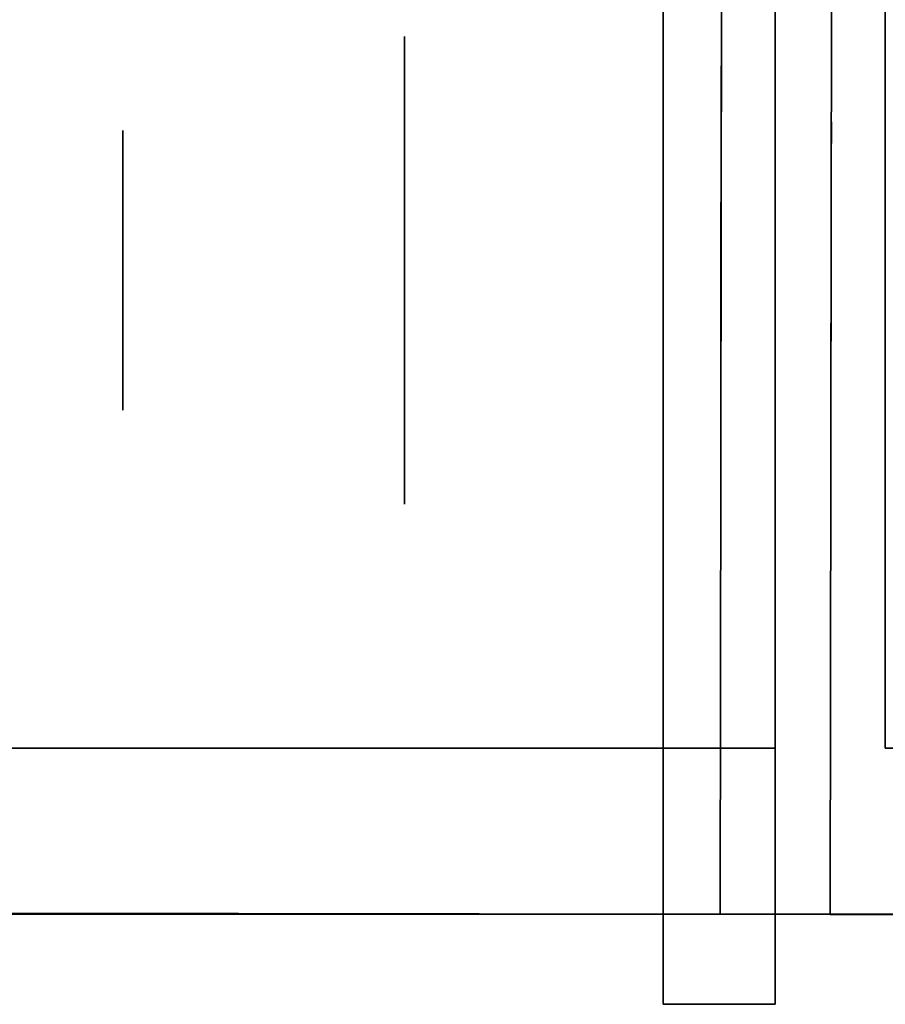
# Model space of a CAD drawing. Extents: x 413.3 to 457.5, y 5047.8 to 5050.
# Tile 619 of 656: x 451.3223 to 451.3718, y 5047.8199 to 5047.8762. Entities that reach past the tile are written whole.
import ezdxf

# ---------------------------------------------------------------- set-up
doc = ezdxf.new("R2010")
doc.units = 0
doc.header["$LTSCALE"] = 150
doc.header["$MEASUREMENT"] = 0
doc.layers.add('3DFACE_BOLT', color=7, linetype='CONTINUOUS')
doc.layers.add('3DFACE_SHAPE', color=7, linetype='CONTINUOUS')

msp = doc.modelspace()

# ---------------------------------------------------------------- linework, layer by layer
at = {"layer": '3DFACE_BOLT', "color": 1}
for points, invisible_edges in [([(451.359139, 5047.875234, -0.135), (451.359139, 5047.868547, -0.146583), (451.344339, 5047.875234, -0.135)], 14), ([(451.344339, 5047.875234, -0.135), (451.359139, 5047.868547, -0.146583), (451.344339, 5047.868547, -0.146583)], 3), ([(451.359139, 5047.868547, -0.123417), (451.359139, 5047.875234, -0.135), (451.344339, 5047.868547, -0.123417)], 14), ([(451.344339, 5047.868547, -0.123417), (451.359139, 5047.875234, -0.135), (451.344339, 5047.875234, -0.135)], 3), ([(451.344339, 5047.875234, -0.135), (451.344339, 5047.868547, -0.146583), (451.344339, 5047.868547, -0.123417)], 2), ([(451.359139, 5047.875234, -0.065), (451.359139, 5047.868547, -0.076583), (451.344339, 5047.875234, -0.065)], 14), ([(451.344339, 5047.875234, -0.065), (451.359139, 5047.868547, -0.076583), (451.344339, 5047.868547, -0.076583)], 3), ([(451.359139, 5047.868547, -0.053417), (451.359139, 5047.875234, -0.065), (451.344339, 5047.868547, -0.053417)], 14), ([(451.344339, 5047.868547, -0.053417), (451.359139, 5047.875234, -0.065), (451.344339, 5047.875234, -0.065)], 3), ([(451.344339, 5047.875234, -0.065), (451.344339, 5047.868547, -0.076583), (451.344339, 5047.868547, -0.053417)], 2), ([(451.359139, 5047.875234, -0.135), (451.359139, 5047.868547, -0.123417), (451.359139, 5047.868547, -0.146583)], 2), ([(451.359139, 5047.875234, -0.065), (451.359139, 5047.868547, -0.053417), (451.359139, 5047.868547, -0.076583)], 2), ([(451.378239, 5047.869859, -0.135), (451.378239, 5047.869468, -0.137472), (451.328239, 5047.869859, -0.135)], 14), ([(451.328239, 5047.869859, -0.135), (451.378239, 5047.869468, -0.137472), (451.328239, 5047.869468, -0.137472)], 3), ([(451.378239, 5047.869468, -0.132528), (451.378239, 5047.869859, -0.135), (451.328239, 5047.869468, -0.132528)], 14), ([(451.328239, 5047.869468, -0.132528), (451.378239, 5047.869859, -0.135), (451.328239, 5047.869859, -0.135)], 3), ([(451.328239, 5047.869859, -0.135), (451.328239, 5047.869468, -0.137472), (451.328239, 5047.869468, -0.132528)], 2), ([(451.378239, 5047.869859, -0.065), (451.378239, 5047.869468, -0.067472), (451.328239, 5047.869859, -0.065)], 14), ([(451.328239, 5047.869859, -0.065), (451.378239, 5047.869468, -0.067472), (451.328239, 5047.869468, -0.067472)], 3), ([(451.378239, 5047.869468, -0.062528), (451.378239, 5047.869859, -0.065), (451.328239, 5047.869468, -0.062528)], 14), ([(451.328239, 5047.869468, -0.062528), (451.378239, 5047.869859, -0.065), (451.328239, 5047.869859, -0.065)], 3), ([(451.328239, 5047.869859, -0.065), (451.328239, 5047.869468, -0.067472), (451.328239, 5047.869468, -0.062528)], 2), ([(451.378239, 5047.869468, -0.137472), (451.378239, 5047.868332, -0.139702), (451.328239, 5047.869468, -0.137472)], 14), ([(451.328239, 5047.869468, -0.137472), (451.378239, 5047.868332, -0.139702), (451.328239, 5047.868332, -0.139702)], 3), ([(451.378239, 5047.868332, -0.130298), (451.378239, 5047.869468, -0.132528), (451.328239, 5047.868332, -0.130298)], 14), ([(451.328239, 5047.868332, -0.130298), (451.378239, 5047.869468, -0.132528), (451.328239, 5047.869468, -0.132528)], 3), ([(451.328239, 5047.869468, -0.137472), (451.328239, 5047.868332, -0.139702), (451.328239, 5047.869468, -0.132528)], 14), ([(451.328239, 5047.869468, -0.132528), (451.328239, 5047.868332, -0.139702), (451.328239, 5047.868332, -0.130298)], 3), ([(451.378239, 5047.869468, -0.067472), (451.378239, 5047.868332, -0.069702), (451.328239, 5047.869468, -0.067472)], 14), ([(451.328239, 5047.869468, -0.067472), (451.378239, 5047.868332, -0.069702), (451.328239, 5047.868332, -0.069702)], 3), ([(451.378239, 5047.868332, -0.060298), (451.378239, 5047.869468, -0.062528), (451.328239, 5047.868332, -0.060298)], 14), ([(451.328239, 5047.868332, -0.060298), (451.378239, 5047.869468, -0.062528), (451.328239, 5047.869468, -0.062528)], 3), ([(451.328239, 5047.869468, -0.067472), (451.328239, 5047.868332, -0.069702), (451.328239, 5047.869468, -0.062528)], 14), ([(451.328239, 5047.869468, -0.062528), (451.328239, 5047.868332, -0.069702), (451.328239, 5047.868332, -0.060298)], 3), ([(451.378239, 5047.868332, -0.139702), (451.378239, 5047.866562, -0.141472), (451.328239, 5047.868332, -0.139702)], 14), ([(451.328239, 5047.868332, -0.139702), (451.378239, 5047.866562, -0.141472), (451.328239, 5047.866562, -0.141472)], 3), ([(451.378239, 5047.866562, -0.128528), (451.378239, 5047.868332, -0.130298), (451.328239, 5047.866562, -0.128528)], 14), ([(451.328239, 5047.866562, -0.128528), (451.378239, 5047.868332, -0.130298), (451.328239, 5047.868332, -0.130298)], 3), ([(451.328239, 5047.868332, -0.139702), (451.328239, 5047.866562, -0.141472), (451.328239, 5047.868332, -0.130298)], 14), ([(451.328239, 5047.868332, -0.130298), (451.328239, 5047.866562, -0.141472), (451.328239, 5047.866562, -0.128528)], 3), ([(451.378239, 5047.868332, -0.069702), (451.378239, 5047.866562, -0.071472), (451.328239, 5047.868332, -0.069702)], 14), ([(451.328239, 5047.868332, -0.069702), (451.378239, 5047.866562, -0.071472), (451.328239, 5047.866562, -0.071472)], 3), ([(451.378239, 5047.866562, -0.058528), (451.378239, 5047.868332, -0.060298), (451.328239, 5047.866562, -0.058528)], 14), ([(451.328239, 5047.866562, -0.058528), (451.378239, 5047.868332, -0.060298), (451.328239, 5047.868332, -0.060298)], 3), ([(451.328239, 5047.868332, -0.069702), (451.328239, 5047.866562, -0.071472), (451.328239, 5047.868332, -0.060298)], 14), ([(451.328239, 5047.868332, -0.060298), (451.328239, 5047.866562, -0.071472), (451.328239, 5047.866562, -0.058528)], 3), ([(451.359139, 5047.868547, -0.146583), (451.359139, 5047.855172, -0.146583), (451.344339, 5047.868547, -0.146583)], 14), ([(451.344339, 5047.868547, -0.146583), (451.359139, 5047.855172, -0.146583), (451.344339, 5047.855172, -0.146583)], 3), ([(451.359139, 5047.855172, -0.123417), (451.359139, 5047.868547, -0.123417), (451.344339, 5047.855172, -0.123417)], 14), ([(451.344339, 5047.855172, -0.123417), (451.359139, 5047.868547, -0.123417), (451.344339, 5047.868547, -0.123417)], 3), ([(451.344339, 5047.868547, -0.146583), (451.344339, 5047.855172, -0.146583), (451.344339, 5047.868547, -0.123417)], 14), ([(451.344339, 5047.868547, -0.123417), (451.344339, 5047.855172, -0.146583), (451.344339, 5047.855172, -0.123417)], 3), ([(451.359139, 5047.868547, -0.076583), (451.359139, 5047.855172, -0.076583), (451.344339, 5047.868547, -0.076583)], 14), ([(451.344339, 5047.868547, -0.076583), (451.359139, 5047.855172, -0.076583), (451.344339, 5047.855172, -0.076583)], 3), ([(451.359139, 5047.855172, -0.053417), (451.359139, 5047.868547, -0.053417), (451.344339, 5047.855172, -0.053417)], 14), ([(451.344339, 5047.855172, -0.053417), (451.359139, 5047.868547, -0.053417), (451.344339, 5047.868547, -0.053417)], 3), ([(451.344339, 5047.868547, -0.076583), (451.344339, 5047.855172, -0.076583), (451.344339, 5047.868547, -0.053417)], 14), ([(451.344339, 5047.868547, -0.053417), (451.344339, 5047.855172, -0.076583), (451.344339, 5047.855172, -0.053417)], 3), ([(451.359139, 5047.868547, -0.123417), (451.359139, 5047.855172, -0.123417), (451.359139, 5047.868547, -0.146583)], 14), ([(451.359139, 5047.868547, -0.146583), (451.359139, 5047.855172, -0.123417), (451.359139, 5047.855172, -0.146583)], 3), ([(451.359139, 5047.868547, -0.053417), (451.359139, 5047.855172, -0.053417), (451.359139, 5047.868547, -0.076583)], 14), ([(451.359139, 5047.868547, -0.076583), (451.359139, 5047.855172, -0.053417), (451.359139, 5047.855172, -0.076583)], 3), ([(451.378239, 5047.866562, -0.141472), (451.378239, 5047.864332, -0.142608), (451.328239, 5047.866562, -0.141472)], 14), ([(451.328239, 5047.866562, -0.141472), (451.378239, 5047.864332, -0.142608), (451.328239, 5047.864332, -0.142608)], 3), ([(451.378239, 5047.864332, -0.127392), (451.378239, 5047.866562, -0.128528), (451.328239, 5047.864332, -0.127392)], 14), ([(451.328239, 5047.864332, -0.127392), (451.378239, 5047.866562, -0.128528), (451.328239, 5047.866562, -0.128528)], 3), ([(451.328239, 5047.866562, -0.141472), (451.328239, 5047.864332, -0.142608), (451.328239, 5047.866562, -0.128528)], 14), ([(451.328239, 5047.866562, -0.128528), (451.328239, 5047.864332, -0.142608), (451.328239, 5047.864332, -0.127392)], 3), ([(451.378239, 5047.866562, -0.071472), (451.378239, 5047.864332, -0.072608), (451.328239, 5047.866562, -0.071472)], 14), ([(451.328239, 5047.866562, -0.071472), (451.378239, 5047.864332, -0.072608), (451.328239, 5047.864332, -0.072608)], 3), ([(451.378239, 5047.864332, -0.057392), (451.378239, 5047.866562, -0.058528), (451.328239, 5047.864332, -0.057392)], 14), ([(451.328239, 5047.864332, -0.057392), (451.378239, 5047.866562, -0.058528), (451.328239, 5047.866562, -0.058528)], 3), ([(451.328239, 5047.866562, -0.071472), (451.328239, 5047.864332, -0.072608), (451.328239, 5047.866562, -0.058528)], 14), ([(451.328239, 5047.866562, -0.058528), (451.328239, 5047.864332, -0.072608), (451.328239, 5047.864332, -0.057392)], 3), ([(451.378239, 5047.864332, -0.142608), (451.378239, 5047.861859, -0.143), (451.328239, 5047.864332, -0.142608)], 14), ([(451.328239, 5047.864332, -0.142608), (451.378239, 5047.861859, -0.143), (451.328239, 5047.861859, -0.143)], 3), ([(451.378239, 5047.861859, -0.127), (451.378239, 5047.864332, -0.127392), (451.328239, 5047.861859, -0.127)], 14), ([(451.328239, 5047.861859, -0.127), (451.378239, 5047.864332, -0.127392), (451.328239, 5047.864332, -0.127392)], 3), ([(451.328239, 5047.864332, -0.142608), (451.328239, 5047.861859, -0.143), (451.328239, 5047.864332, -0.127392)], 14), ([(451.328239, 5047.864332, -0.127392), (451.328239, 5047.861859, -0.143), (451.328239, 5047.861859, -0.127)], 3), ([(451.378239, 5047.864332, -0.072608), (451.378239, 5047.861859, -0.073), (451.328239, 5047.864332, -0.072608)], 14), ([(451.328239, 5047.864332, -0.072608), (451.378239, 5047.861859, -0.073), (451.328239, 5047.861859, -0.073)], 3), ([(451.378239, 5047.861859, -0.057), (451.378239, 5047.864332, -0.057392), (451.328239, 5047.861859, -0.057)], 14), ([(451.328239, 5047.861859, -0.057), (451.378239, 5047.864332, -0.057392), (451.328239, 5047.864332, -0.057392)], 3), ([(451.328239, 5047.864332, -0.072608), (451.328239, 5047.861859, -0.073), (451.328239, 5047.864332, -0.057392)], 14), ([(451.328239, 5047.864332, -0.057392), (451.328239, 5047.861859, -0.073), (451.328239, 5047.861859, -0.057)], 3), ([(451.378239, 5047.861859, -0.143), (451.378239, 5047.859387, -0.142608), (451.328239, 5047.861859, -0.143)], 14), ([(451.328239, 5047.861859, -0.143), (451.378239, 5047.859387, -0.142608), (451.328239, 5047.859387, -0.142608)], 3), ([(451.378239, 5047.859387, -0.127392), (451.378239, 5047.861859, -0.127), (451.328239, 5047.859387, -0.127392)], 14), ([(451.328239, 5047.859387, -0.127392), (451.378239, 5047.861859, -0.127), (451.328239, 5047.861859, -0.127)], 3), ([(451.328239, 5047.861859, -0.143), (451.328239, 5047.859387, -0.142608), (451.328239, 5047.861859, -0.127)], 14), ([(451.328239, 5047.861859, -0.127), (451.328239, 5047.859387, -0.142608), (451.328239, 5047.859387, -0.127392)], 3), ([(451.378239, 5047.861859, -0.073), (451.378239, 5047.859387, -0.072608), (451.328239, 5047.861859, -0.073)], 14), ([(451.328239, 5047.861859, -0.073), (451.378239, 5047.859387, -0.072608), (451.328239, 5047.859387, -0.072608)], 3), ([(451.378239, 5047.859387, -0.057392), (451.378239, 5047.861859, -0.057), (451.328239, 5047.859387, -0.057392)], 14), ([(451.328239, 5047.859387, -0.057392), (451.378239, 5047.861859, -0.057), (451.328239, 5047.861859, -0.057)], 3), ([(451.328239, 5047.861859, -0.073), (451.328239, 5047.859387, -0.072608), (451.328239, 5047.861859, -0.057)], 14), ([(451.328239, 5047.861859, -0.057), (451.328239, 5047.859387, -0.072608), (451.328239, 5047.859387, -0.057392)], 3), ([(451.378239, 5047.859387, -0.142608), (451.378239, 5047.857157, -0.141472), (451.328239, 5047.859387, -0.142608)], 14), ([(451.328239, 5047.859387, -0.142608), (451.378239, 5047.857157, -0.141472), (451.328239, 5047.857157, -0.141472)], 3), ([(451.378239, 5047.857157, -0.128528), (451.378239, 5047.859387, -0.127392), (451.328239, 5047.857157, -0.128528)], 14), ([(451.328239, 5047.857157, -0.128528), (451.378239, 5047.859387, -0.127392), (451.328239, 5047.859387, -0.127392)], 3), ([(451.328239, 5047.859387, -0.142608), (451.328239, 5047.857157, -0.141472), (451.328239, 5047.859387, -0.127392)], 14), ([(451.328239, 5047.859387, -0.127392), (451.328239, 5047.857157, -0.141472), (451.328239, 5047.857157, -0.128528)], 3), ([(451.378239, 5047.859387, -0.072608), (451.378239, 5047.857157, -0.071472), (451.328239, 5047.859387, -0.072608)], 14), ([(451.328239, 5047.859387, -0.072608), (451.378239, 5047.857157, -0.071472), (451.328239, 5047.857157, -0.071472)], 3), ([(451.378239, 5047.857157, -0.058528), (451.378239, 5047.859387, -0.057392), (451.328239, 5047.857157, -0.058528)], 14), ([(451.328239, 5047.857157, -0.058528), (451.378239, 5047.859387, -0.057392), (451.328239, 5047.859387, -0.057392)], 3), ([(451.328239, 5047.859387, -0.072608), (451.328239, 5047.857157, -0.071472), (451.328239, 5047.859387, -0.057392)], 14), ([(451.328239, 5047.859387, -0.057392), (451.328239, 5047.857157, -0.071472), (451.328239, 5047.857157, -0.058528)], 3), ([(451.378239, 5047.857157, -0.141472), (451.378239, 5047.855387, -0.139702), (451.328239, 5047.857157, -0.141472)], 14), ([(451.328239, 5047.857157, -0.141472), (451.378239, 5047.855387, -0.139702), (451.328239, 5047.855387, -0.139702)], 3), ([(451.378239, 5047.855387, -0.130298), (451.378239, 5047.857157, -0.128528), (451.328239, 5047.855387, -0.130298)], 14), ([(451.328239, 5047.855387, -0.130298), (451.378239, 5047.857157, -0.128528), (451.328239, 5047.857157, -0.128528)], 3), ([(451.328239, 5047.857157, -0.141472), (451.328239, 5047.855387, -0.139702), (451.328239, 5047.857157, -0.128528)], 14), ([(451.328239, 5047.857157, -0.128528), (451.328239, 5047.855387, -0.139702), (451.328239, 5047.855387, -0.130298)], 3), ([(451.378239, 5047.857157, -0.071472), (451.378239, 5047.855387, -0.069702), (451.328239, 5047.857157, -0.071472)], 14), ([(451.328239, 5047.857157, -0.071472), (451.378239, 5047.855387, -0.069702), (451.328239, 5047.855387, -0.069702)], 3), ([(451.378239, 5047.855387, -0.060298), (451.378239, 5047.857157, -0.058528), (451.328239, 5047.855387, -0.060298)], 14), ([(451.328239, 5047.855387, -0.060298), (451.378239, 5047.857157, -0.058528), (451.328239, 5047.857157, -0.058528)], 3), ([(451.328239, 5047.857157, -0.071472), (451.328239, 5047.855387, -0.069702), (451.328239, 5047.857157, -0.058528)], 14), ([(451.328239, 5047.857157, -0.058528), (451.328239, 5047.855387, -0.069702), (451.328239, 5047.855387, -0.060298)], 3), ([(451.378239, 5047.855387, -0.139702), (451.378239, 5047.854251, -0.137472), (451.328239, 5047.855387, -0.139702)], 14), ([(451.328239, 5047.855387, -0.139702), (451.378239, 5047.854251, -0.137472), (451.328239, 5047.854251, -0.137472)], 3), ([(451.378239, 5047.854251, -0.132528), (451.378239, 5047.855387, -0.130298), (451.328239, 5047.854251, -0.132528)], 14), ([(451.328239, 5047.854251, -0.132528), (451.378239, 5047.855387, -0.130298), (451.328239, 5047.855387, -0.130298)], 3), ([(451.328239, 5047.855387, -0.139702), (451.328239, 5047.854251, -0.137472), (451.328239, 5047.855387, -0.130298)], 14), ([(451.328239, 5047.855387, -0.130298), (451.328239, 5047.854251, -0.137472), (451.328239, 5047.854251, -0.132528)], 3), ([(451.378239, 5047.855387, -0.069702), (451.378239, 5047.854251, -0.067472), (451.328239, 5047.855387, -0.069702)], 14), ([(451.328239, 5047.855387, -0.069702), (451.378239, 5047.854251, -0.067472), (451.328239, 5047.854251, -0.067472)], 3), ([(451.378239, 5047.854251, -0.062528), (451.378239, 5047.855387, -0.060298), (451.328239, 5047.854251, -0.062528)], 14), ([(451.328239, 5047.854251, -0.062528), (451.378239, 5047.855387, -0.060298), (451.328239, 5047.855387, -0.060298)], 3), ([(451.328239, 5047.855387, -0.069702), (451.328239, 5047.854251, -0.067472), (451.328239, 5047.855387, -0.060298)], 14), ([(451.328239, 5047.855387, -0.060298), (451.328239, 5047.854251, -0.067472), (451.328239, 5047.854251, -0.062528)], 3), ([(451.359139, 5047.855172, -0.146583), (451.359139, 5047.848484, -0.135), (451.344339, 5047.855172, -0.146583)], 14), ([(451.344339, 5047.855172, -0.146583), (451.359139, 5047.848484, -0.135), (451.344339, 5047.848484, -0.135)], 3), ([(451.359139, 5047.848484, -0.135), (451.359139, 5047.855172, -0.123417), (451.344339, 5047.848484, -0.135)], 14), ([(451.344339, 5047.848484, -0.135), (451.359139, 5047.855172, -0.123417), (451.344339, 5047.855172, -0.123417)], 3), ([(451.344339, 5047.855172, -0.146583), (451.344339, 5047.848484, -0.135), (451.344339, 5047.855172, -0.123417)], 12), ([(451.359139, 5047.855172, -0.076583), (451.359139, 5047.848484, -0.065), (451.344339, 5047.855172, -0.076583)], 14), ([(451.344339, 5047.855172, -0.076583), (451.359139, 5047.848484, -0.065), (451.344339, 5047.848484, -0.065)], 3), ([(451.359139, 5047.848484, -0.065), (451.359139, 5047.855172, -0.053417), (451.344339, 5047.848484, -0.065)], 14), ([(451.344339, 5047.848484, -0.065), (451.359139, 5047.855172, -0.053417), (451.344339, 5047.855172, -0.053417)], 3), ([(451.344339, 5047.855172, -0.076583), (451.344339, 5047.848484, -0.065), (451.344339, 5047.855172, -0.053417)], 12), ([(451.359139, 5047.855172, -0.123417), (451.359139, 5047.848484, -0.135), (451.359139, 5047.855172, -0.146583)], 12), ([(451.359139, 5047.855172, -0.053417), (451.359139, 5047.848484, -0.065), (451.359139, 5047.855172, -0.076583)], 12), ([(451.378239, 5047.854251, -0.137472), (451.378239, 5047.853859, -0.135), (451.328239, 5047.854251, -0.137472)], 14), ([(451.328239, 5047.854251, -0.137472), (451.378239, 5047.853859, -0.135), (451.328239, 5047.853859, -0.135)], 3), ([(451.378239, 5047.853859, -0.135), (451.378239, 5047.854251, -0.132528), (451.328239, 5047.853859, -0.135)], 14), ([(451.328239, 5047.853859, -0.135), (451.378239, 5047.854251, -0.132528), (451.328239, 5047.854251, -0.132528)], 3), ([(451.328239, 5047.854251, -0.137472), (451.328239, 5047.853859, -0.135), (451.328239, 5047.854251, -0.132528)], 12), ([(451.378239, 5047.854251, -0.067472), (451.378239, 5047.853859, -0.065), (451.328239, 5047.854251, -0.067472)], 14), ([(451.328239, 5047.854251, -0.067472), (451.378239, 5047.853859, -0.065), (451.328239, 5047.853859, -0.065)], 3), ([(451.378239, 5047.853859, -0.065), (451.378239, 5047.854251, -0.062528), (451.328239, 5047.853859, -0.065)], 14), ([(451.328239, 5047.853859, -0.065), (451.378239, 5047.854251, -0.062528), (451.328239, 5047.854251, -0.062528)], 3), ([(451.328239, 5047.854251, -0.067472), (451.328239, 5047.853859, -0.065), (451.328239, 5047.854251, -0.062528)], 12)]:
    msp.add_3dface(points, dxfattribs=dict(at, invisible_edges=invisible_edges))
at = {"layer": '3DFACE_SHAPE', "color": 13}
for points, invisible_edges in [([(451.365539, 5050.025014, -0.1905), (451.26869, 5050.025153, -0.1905), (451.26554, 5047.825153, -0.1905)], 12), ([(451.26869, 5050.025153, -0.0095), (451.362442, 5047.861866, -0.0095), (451.26554, 5047.825153, -0.0095)], 3), ([(451.468689, 5050.024866), (451.26869, 5050.025153), (451.26554, 5047.825153)], 12), ([(451.26554, 5047.825153, -0.2), (451.26869, 5050.025153, -0.2), (451.465539, 5047.824866, -0.2)], 2), ([(451.362623, 5047.988166, -0.0095), (451.362442, 5047.861866, -0.0095), (451.26869, 5050.025153, -0.0095)], 14), ([(451.26869, 5050.025153, -0.2), (451.468689, 5050.024866, -0.2), (451.465539, 5047.824866, -0.2)], 12), ([(451.362389, 5047.825014, -0.1905), (451.365539, 5050.025014, -0.1905), (451.26554, 5047.825153, -0.1905)], 2), ([(451.465539, 5047.824866), (451.468689, 5050.024866), (451.26554, 5047.825153)], 2), ([(451.365306, 5049.861864, -0.1435), (451.365539, 5050.025014, -0.1905), (451.362389, 5047.825014, -0.1905)], 13), ([(451.368923, 5047.988157, -0.0565), (451.371839, 5050.025005, -0.0095), (451.368689, 5047.825005, -0.0095)], 13), ([(451.371606, 5049.861855, -0.1435), (451.368689, 5047.825005, -0.1905), (451.371839, 5050.025005, -0.1905)], 13), ([(451.368689, 5047.825005, -0.0095), (451.371839, 5050.025005, -0.0095), (451.465539, 5047.824866, -0.0095)], 2), ([(451.468689, 5050.024866, -0.1905), (451.371839, 5050.025005, -0.1905), (451.368689, 5047.825005, -0.1905)], 12), ([(451.465539, 5047.824866, -0.1905), (451.468689, 5050.024866, -0.1905), (451.368689, 5047.825005, -0.1905)], 2), ([(451.371839, 5050.025005, -0.0095), (451.468689, 5050.024866, -0.0095), (451.465539, 5047.824866, -0.0095)], 12), ([(451.362623, 5047.988166, -0.1435), (451.365306, 5049.861864, -0.1435), (451.362389, 5047.825014, -0.1905)], 15), ([(451.368923, 5047.988157, -0.1435), (451.368689, 5047.825005, -0.1905), (451.371606, 5049.861855, -0.1435)], 15), ([(451.365539, 5047.834509, -1), (451.365539, 5048.015509, -1), (451.371839, 5047.834509, -1)], 14), ([(451.365539, 5048.015509, -1), (451.371839, 5048.015509, -1), (451.371839, 5047.834509, -1)], 13), ([(451.365539, 5048.015509, -0.2), (451.365539, 5047.834509, -0.2), (451.371839, 5048.015509, -0.2)], 14), ([(451.365539, 5047.834509, -0.2), (451.371839, 5047.834509, -0.2), (451.371839, 5048.015509, -0.2)], 13), ([(451.365539, 5047.834509, -1), (451.365539, 5047.834509, -0.2), (451.365539, 5048.015509, -1)], 2), ([(451.365539, 5047.834509, -0.2), (451.365539, 5048.015509, -0.2), (451.365539, 5048.015509, -1)], 12), ([(451.371839, 5048.015509, -1), (451.371839, 5048.015509, -0.2), (451.371839, 5047.834509, -1)], 2), ([(451.371839, 5048.015509, -0.2), (451.371839, 5047.834509, -0.2), (451.371839, 5047.834509, -1)], 12), ([(451.362623, 5047.988166, -0.1435), (451.362389, 5047.825014, -0.1905), (451.362442, 5047.861866, -0.1435)], 15), ([(451.362451, 5047.867877, -0.14101), (451.362623, 5047.988166, -0.1435), (451.362442, 5047.861866, -0.1435)], 3), ([(451.362451, 5047.867877, -0.07101), (451.362623, 5047.988166, -0.1265), (451.362442, 5047.861866, -0.0735)], 3), ([(451.362623, 5047.988166, -0.1265), (451.362614, 5047.982156, -0.12899), (451.362442, 5047.861866, -0.0735)], 14), ([(451.362614, 5047.982156, -0.05899), (451.362442, 5047.861866, -0.0095), (451.362623, 5047.988166, -0.0565)], 3), ([(451.362442, 5047.861866, -0.0095), (451.362623, 5047.988166, -0.0095), (451.362623, 5047.988166, -0.0565)], 14), ([(451.362614, 5047.982156, -0.14101), (451.362623, 5047.988166, -0.1435), (451.362451, 5047.867877, -0.14101)], 14), ([(451.362614, 5047.982156, -0.07101), (451.362623, 5047.988166, -0.0735), (451.362451, 5047.867877, -0.07101)], 14), ([(451.362623, 5047.988166, -0.0735), (451.362623, 5047.988166, -0.1265), (451.362451, 5047.867877, -0.07101)], 15), ([(451.368689, 5047.825005, -0.0095), (451.368742, 5047.861857, -0.0565), (451.368923, 5047.988157, -0.0565)], 15), ([(451.368742, 5047.861857, -0.1435), (451.368689, 5047.825005, -0.1905), (451.368923, 5047.988157, -0.1435)], 15), ([(451.368742, 5047.861857, -0.0565), (451.368751, 5047.867868, -0.05899), (451.368923, 5047.988157, -0.0565)], 14), ([(451.368914, 5047.982147, -0.14101), (451.368742, 5047.861857, -0.1435), (451.368923, 5047.988157, -0.1435)], 3), ([(451.368751, 5047.867868, -0.12899), (451.368923, 5047.988157, -0.0735), (451.368742, 5047.861857, -0.1265)], 3), ([(451.368923, 5047.988157, -0.0735), (451.368914, 5047.982147, -0.07101), (451.368742, 5047.861857, -0.1265)], 14), ([(451.368923, 5047.988157, -0.0565), (451.368751, 5047.867868, -0.05899), (451.368914, 5047.982147, -0.05899)], 3), ([(451.368923, 5047.988157, -0.0735), (451.368751, 5047.867868, -0.12899), (451.368923, 5047.988157, -0.1265)], 15), ([(451.368923, 5047.988157, -0.1265), (451.368751, 5047.867868, -0.12899), (451.368914, 5047.982147, -0.12899)], 3), ([(451.362442, 5047.861866, -0.0735), (451.362614, 5047.982156, -0.12899), (451.362442, 5047.861866, -0.1265)], 15), ([(451.362614, 5047.982156, -0.12899), (451.362451, 5047.867877, -0.12899), (451.362442, 5047.861866, -0.1265)], 15), ([(451.362451, 5047.867877, -0.05899), (451.362442, 5047.861866, -0.0565), (451.362614, 5047.982156, -0.05899)], 14), ([(451.362442, 5047.861866, -0.0565), (451.362442, 5047.861866, -0.0095), (451.362614, 5047.982156, -0.05899)], 15), ([(451.362451, 5047.867877, -0.14101), (451.362454, 5047.870366, -0.135), (451.362614, 5047.982156, -0.14101)], 14), ([(451.362614, 5047.982156, -0.12899), (451.362611, 5047.979666, -0.135), (451.362451, 5047.867877, -0.12899)], 14), ([(451.362451, 5047.867877, -0.07101), (451.362454, 5047.870366, -0.065), (451.362614, 5047.982156, -0.07101)], 14), ([(451.362614, 5047.982156, -0.05899), (451.362611, 5047.979666, -0.065), (451.362451, 5047.867877, -0.05899)], 14), ([(451.362454, 5047.870366, -0.135), (451.362611, 5047.979666, -0.135), (451.362614, 5047.982156, -0.14101)], 13), ([(451.362454, 5047.870366, -0.065), (451.362611, 5047.979666, -0.065), (451.362614, 5047.982156, -0.07101)], 13), ([(451.368751, 5047.867868, -0.14101), (451.368742, 5047.861857, -0.1435), (451.368914, 5047.982147, -0.14101)], 14), ([(451.368742, 5047.861857, -0.1265), (451.368914, 5047.982147, -0.07101), (451.368742, 5047.861857, -0.0735)], 15), ([(451.368914, 5047.982147, -0.07101), (451.368751, 5047.867868, -0.07101), (451.368742, 5047.861857, -0.0735)], 13), ([(451.368751, 5047.867868, -0.05899), (451.368754, 5047.870357, -0.065), (451.368914, 5047.982147, -0.05899)], 14), ([(451.368914, 5047.982147, -0.14101), (451.368911, 5047.979657, -0.135), (451.368751, 5047.867868, -0.14101)], 14), ([(451.368751, 5047.867868, -0.12899), (451.368754, 5047.870357, -0.135), (451.368914, 5047.982147, -0.12899)], 14), ([(451.368914, 5047.982147, -0.07101), (451.368911, 5047.979657, -0.065), (451.368751, 5047.867868, -0.07101)], 14), ([(451.368754, 5047.870357, -0.065), (451.368911, 5047.979657, -0.065), (451.368914, 5047.982147, -0.05899)], 13), ([(451.368914, 5047.982147, -0.12899), (451.368754, 5047.870357, -0.135), (451.368911, 5047.979657, -0.135)], 3), ([(451.362611, 5047.979666, -0.135), (451.362454, 5047.870366, -0.135), (451.362451, 5047.867877, -0.12899)], 13), ([(451.362611, 5047.979666, -0.065), (451.362454, 5047.870366, -0.065), (451.362451, 5047.867877, -0.05899)], 13), ([(451.368911, 5047.979657, -0.135), (451.368754, 5047.870357, -0.135), (451.368751, 5047.867868, -0.14101)], 13), ([(451.368911, 5047.979657, -0.065), (451.368754, 5047.870357, -0.065), (451.368751, 5047.867868, -0.07101)], 13), ([(451.359139, 5047.915459, -0.03), (451.359139, 5047.861859, -0.03), (451.365539, 5047.921859, -0.03)], 14), ([(451.365539, 5047.921859, -0.03), (451.359139, 5047.861859, -0.03), (451.365539, 5047.819859, -0.03)], 3), ([(451.365539, 5047.819859, -0.17), (451.359139, 5047.915459, -0.17), (451.365539, 5047.921859, -0.17)], 3), ([(451.365539, 5047.819859, -0.03), (451.365539, 5047.86787, -0.05899), (451.365539, 5047.921859, -0.03)], 3), ([(451.365539, 5047.86787, -0.05899), (451.365539, 5047.921859, -0.065), (451.365539, 5047.921859, -0.03)], 13), ([(451.365539, 5047.86787, -0.05899), (451.365539, 5047.870359, -0.065), (451.365539, 5047.921859, -0.065)], 14), ([(451.365539, 5047.870359, -0.065), (451.365539, 5047.86787, -0.07101), (451.365539, 5047.921859, -0.065)], 14), ([(451.365539, 5047.870359, -0.135), (451.365539, 5047.921859, -0.065), (451.365539, 5047.86787, -0.07101)], 15), ([(451.365539, 5047.861859, -0.1435), (451.365539, 5047.921859, -0.135), (451.365539, 5047.86787, -0.14101)], 3), ([(451.365539, 5047.86787, -0.14101), (451.365539, 5047.921859, -0.135), (451.365539, 5047.870359, -0.135)], 3), ([(451.365539, 5047.921859, -0.135), (451.365539, 5047.921859, -0.065), (451.365539, 5047.870359, -0.135)], 14), ([(451.365539, 5047.921859, -0.135), (451.365539, 5047.861859, -0.1435), (451.365539, 5047.921859, -0.17)], 3), ([(451.365539, 5047.861859, -0.1435), (451.365539, 5047.855849, -0.14101), (451.365539, 5047.921859, -0.17)], 14), ([(451.365539, 5047.921859, -0.17), (451.365539, 5047.855849, -0.14101), (451.365539, 5047.819859, -0.17)], 3), ([(451.359139, 5047.819859, -0.17), (451.359139, 5047.86787, -0.14101), (451.359139, 5047.915459, -0.17)], 3), ([(451.359139, 5047.86787, -0.14101), (451.359139, 5047.870359, -0.135), (451.359139, 5047.915459, -0.17)], 14), ([(451.359139, 5047.915459, -0.17), (451.359139, 5047.870359, -0.135), (451.359139, 5047.86787, -0.12899)], 13), ([(451.359139, 5047.86787, -0.12899), (451.359139, 5047.870359, -0.065), (451.359139, 5047.915459, -0.17)], 15), ([(451.359139, 5047.870359, -0.065), (451.359139, 5047.86787, -0.05899), (451.359139, 5047.915459, -0.17)], 14), ([(451.359139, 5047.915459, -0.17), (451.359139, 5047.86787, -0.05899), (451.359139, 5047.915459, -0.03)], 3), ([(451.359139, 5047.86787, -0.05899), (451.359139, 5047.861859, -0.03), (451.359139, 5047.915459, -0.03)], 13), ([(451.359139, 5047.819859, -0.17), (451.359139, 5047.915459, -0.17), (451.365539, 5047.819859, -0.17)], 2), ([(451.359139, 5047.86787, -0.07101), (451.359139, 5047.870359, -0.065), (451.359139, 5047.86787, -0.12899)], 14), ([(451.359139, 5047.86787, -0.14101), (451.365539, 5047.86787, -0.14101), (451.359139, 5047.870359, -0.135)], 3), ([(451.365539, 5047.86787, -0.14101), (451.365539, 5047.870359, -0.135), (451.359139, 5047.870359, -0.135)], 14), ([(451.359139, 5047.870359, -0.135), (451.365539, 5047.870359, -0.135), (451.359139, 5047.86787, -0.12899)], 3), ([(451.365539, 5047.870359, -0.135), (451.365539, 5047.86787, -0.12899), (451.359139, 5047.86787, -0.12899)], 14), ([(451.359139, 5047.86787, -0.07101), (451.365539, 5047.86787, -0.07101), (451.359139, 5047.870359, -0.065)], 3), ([(451.365539, 5047.86787, -0.07101), (451.365539, 5047.870359, -0.065), (451.359139, 5047.870359, -0.065)], 14), ([(451.359139, 5047.870359, -0.065), (451.365539, 5047.870359, -0.065), (451.359139, 5047.86787, -0.05899)], 3), ([(451.365539, 5047.870359, -0.065), (451.365539, 5047.86787, -0.05899), (451.359139, 5047.86787, -0.05899)], 14), ([(451.362451, 5047.867877, -0.12899), (451.362454, 5047.870366, -0.135), (451.368754, 5047.870357, -0.135)], 14), ([(451.362454, 5047.870366, -0.135), (451.362451, 5047.867877, -0.14101), (451.368751, 5047.867868, -0.14101)], 14), ([(451.362451, 5047.867877, -0.05899), (451.362454, 5047.870366, -0.065), (451.368754, 5047.870357, -0.065)], 14), ([(451.362454, 5047.870366, -0.065), (451.362451, 5047.867877, -0.07101), (451.368751, 5047.867868, -0.07101)], 14), ([(451.368751, 5047.867868, -0.12899), (451.362451, 5047.867877, -0.12899), (451.368754, 5047.870357, -0.135)], 3), ([(451.368751, 5047.867868, -0.05899), (451.362451, 5047.867877, -0.05899), (451.368754, 5047.870357, -0.065)], 3), ([(451.368754, 5047.870357, -0.135), (451.362454, 5047.870366, -0.135), (451.368751, 5047.867868, -0.14101)], 3), ([(451.368754, 5047.870357, -0.065), (451.362454, 5047.870366, -0.065), (451.368751, 5047.867868, -0.07101)], 3), ([(451.365539, 5047.86787, -0.12899), (451.365539, 5047.870359, -0.135), (451.365539, 5047.861859, -0.0735)], 14), ([(451.365539, 5047.861859, -0.0735), (451.365539, 5047.870359, -0.135), (451.365539, 5047.86787, -0.07101)], 3), ([(451.359139, 5047.819859, -0.17), (451.359139, 5047.861859, -0.1435), (451.359139, 5047.86787, -0.14101)], 13), ([(451.359139, 5047.861859, -0.0735), (451.359139, 5047.86787, -0.07101), (451.359139, 5047.861859, -0.1265)], 14), ([(451.359139, 5047.861859, -0.1265), (451.359139, 5047.86787, -0.07101), (451.359139, 5047.86787, -0.12899)], 15), ([(451.359139, 5047.86787, -0.05899), (451.359139, 5047.861859, -0.0565), (451.359139, 5047.861859, -0.03)], 14), ([(451.359139, 5047.861859, -0.1435), (451.365539, 5047.861859, -0.1435), (451.359139, 5047.86787, -0.14101)], 3), ([(451.365539, 5047.861859, -0.1435), (451.365539, 5047.86787, -0.14101), (451.359139, 5047.86787, -0.14101)], 14), ([(451.359139, 5047.86787, -0.12899), (451.365539, 5047.86787, -0.12899), (451.359139, 5047.861859, -0.1265)], 3), ([(451.365539, 5047.86787, -0.12899), (451.365539, 5047.861859, -0.1265), (451.359139, 5047.861859, -0.1265)], 14), ([(451.359139, 5047.861859, -0.0735), (451.365539, 5047.861859, -0.0735), (451.359139, 5047.86787, -0.07101)], 3), ([(451.365539, 5047.861859, -0.0735), (451.365539, 5047.86787, -0.07101), (451.359139, 5047.86787, -0.07101)], 14), ([(451.359139, 5047.86787, -0.05899), (451.365539, 5047.86787, -0.05899), (451.359139, 5047.861859, -0.0565)], 3), ([(451.365539, 5047.86787, -0.05899), (451.365539, 5047.861859, -0.0565), (451.359139, 5047.861859, -0.0565)], 14), ([(451.362442, 5047.861866, -0.1265), (451.362451, 5047.867877, -0.12899), (451.368751, 5047.867868, -0.12899)], 14), ([(451.362451, 5047.867877, -0.14101), (451.362442, 5047.861866, -0.1435), (451.368742, 5047.861857, -0.1435)], 14), ([(451.362442, 5047.861866, -0.0565), (451.362451, 5047.867877, -0.05899), (451.368751, 5047.867868, -0.05899)], 14), ([(451.362451, 5047.867877, -0.07101), (451.362442, 5047.861866, -0.0735), (451.368742, 5047.861857, -0.0735)], 14), ([(451.368742, 5047.861857, -0.1265), (451.362442, 5047.861866, -0.1265), (451.368751, 5047.867868, -0.12899)], 3), ([(451.368742, 5047.861857, -0.0565), (451.362442, 5047.861866, -0.0565), (451.368751, 5047.867868, -0.05899)], 3), ([(451.368751, 5047.867868, -0.14101), (451.362451, 5047.867877, -0.14101), (451.368742, 5047.861857, -0.1435)], 3), ([(451.368751, 5047.867868, -0.07101), (451.362451, 5047.867877, -0.07101), (451.368742, 5047.861857, -0.0735)], 3), ([(451.365539, 5047.861859, -0.0565), (451.365539, 5047.86787, -0.05899), (451.365539, 5047.819859, -0.03)], 14), ([(451.365539, 5047.861859, -0.1265), (451.365539, 5047.86787, -0.12899), (451.365539, 5047.861859, -0.0735)], 14), ([(451.362442, 5047.861866, -0.0095), (451.362389, 5047.825014, -0.0095), (451.26554, 5047.825153, -0.0095)], 12), ([(451.359139, 5047.861859, -0.0565), (451.359139, 5047.855849, -0.05899), (451.359139, 5047.861859, -0.03)], 14), ([(451.359139, 5047.861859, -0.03), (451.359139, 5047.855849, -0.05899), (451.359139, 5047.819859, -0.03)], 15), ([(451.359139, 5047.855849, -0.14101), (451.359139, 5047.861859, -0.1435), (451.359139, 5047.819859, -0.17)], 14), ([(451.359139, 5047.855849, -0.07101), (451.359139, 5047.861859, -0.0735), (451.359139, 5047.855849, -0.12899)], 14), ([(451.359139, 5047.861859, -0.0735), (451.359139, 5047.861859, -0.1265), (451.359139, 5047.855849, -0.12899)], 13), ([(451.359139, 5047.855849, -0.14101), (451.365539, 5047.855849, -0.14101), (451.359139, 5047.861859, -0.1435)], 3), ([(451.365539, 5047.855849, -0.14101), (451.365539, 5047.861859, -0.1435), (451.359139, 5047.861859, -0.1435)], 14), ([(451.359139, 5047.861859, -0.1265), (451.365539, 5047.861859, -0.1265), (451.359139, 5047.855849, -0.12899)], 3), ([(451.365539, 5047.861859, -0.1265), (451.365539, 5047.855849, -0.12899), (451.359139, 5047.855849, -0.12899)], 14), ([(451.359139, 5047.855849, -0.07101), (451.365539, 5047.855849, -0.07101), (451.359139, 5047.861859, -0.0735)], 3), ([(451.365539, 5047.855849, -0.07101), (451.365539, 5047.861859, -0.0735), (451.359139, 5047.861859, -0.0735)], 14), ([(451.359139, 5047.861859, -0.0565), (451.365539, 5047.861859, -0.0565), (451.359139, 5047.855849, -0.05899)], 3), ([(451.365539, 5047.861859, -0.0565), (451.365539, 5047.855849, -0.05899), (451.359139, 5047.855849, -0.05899)], 14), ([(451.359139, 5047.861859, -0.03), (451.359139, 5047.819859, -0.03), (451.365539, 5047.819859, -0.03)], 12), ([(451.362442, 5047.861866, -0.0095), (451.362434, 5047.855856, -0.05899), (451.362389, 5047.825014, -0.0095)], 15), ([(451.362434, 5047.855856, -0.14101), (451.362442, 5047.861866, -0.1435), (451.362389, 5047.825014, -0.1905)], 14), ([(451.362434, 5047.855856, -0.12899), (451.362442, 5047.861866, -0.1265), (451.368742, 5047.861857, -0.1265)], 14), ([(451.362442, 5047.861866, -0.1435), (451.362434, 5047.855856, -0.14101), (451.368734, 5047.855847, -0.14101)], 14), ([(451.362434, 5047.855856, -0.05899), (451.362442, 5047.861866, -0.0565), (451.368742, 5047.861857, -0.0565)], 14), ([(451.362442, 5047.861866, -0.0735), (451.362434, 5047.855856, -0.07101), (451.368734, 5047.855847, -0.07101)], 14), ([(451.362442, 5047.861866, -0.0565), (451.362434, 5047.855856, -0.05899), (451.362442, 5047.861866, -0.0095)], 14), ([(451.362434, 5047.855856, -0.07101), (451.362442, 5047.861866, -0.0735), (451.362434, 5047.855856, -0.12899)], 14), ([(451.362442, 5047.861866, -0.0735), (451.362442, 5047.861866, -0.1265), (451.362434, 5047.855856, -0.12899)], 13), ([(451.368734, 5047.855847, -0.12899), (451.362434, 5047.855856, -0.12899), (451.368742, 5047.861857, -0.1265)], 3), ([(451.368734, 5047.855847, -0.05899), (451.362434, 5047.855856, -0.05899), (451.368742, 5047.861857, -0.0565)], 3), ([(451.368742, 5047.861857, -0.1435), (451.362442, 5047.861866, -0.1435), (451.368734, 5047.855847, -0.14101)], 3), ([(451.368742, 5047.861857, -0.0735), (451.362442, 5047.861866, -0.0735), (451.368734, 5047.855847, -0.07101)], 3), ([(451.365539, 5047.855849, -0.05899), (451.365539, 5047.861859, -0.0565), (451.365539, 5047.819859, -0.065)], 14), ([(451.365539, 5047.819859, -0.065), (451.365539, 5047.861859, -0.0565), (451.365539, 5047.819859, -0.03)], 15), ([(451.365539, 5047.855849, -0.12899), (451.365539, 5047.861859, -0.1265), (451.365539, 5047.855849, -0.07101)], 14), ([(451.365539, 5047.861859, -0.1265), (451.365539, 5047.861859, -0.0735), (451.365539, 5047.855849, -0.07101)], 13), ([(451.368734, 5047.855847, -0.05899), (451.368742, 5047.861857, -0.0565), (451.368689, 5047.825005, -0.0095)], 14), ([(451.368742, 5047.861857, -0.1435), (451.368734, 5047.855847, -0.14101), (451.368689, 5047.825005, -0.1905)], 14), ([(451.368734, 5047.855847, -0.12899), (451.368742, 5047.861857, -0.1265), (451.368734, 5047.855847, -0.07101)], 14), ([(451.368742, 5047.861857, -0.1265), (451.368742, 5047.861857, -0.0735), (451.368734, 5047.855847, -0.07101)], 13), ([(451.359139, 5047.855849, -0.05899), (451.359139, 5047.853359, -0.065), (451.359139, 5047.819859, -0.03)], 14), ([(451.359139, 5047.819859, -0.03), (451.359139, 5047.853359, -0.065), (451.359139, 5047.855849, -0.07101)], 13), ([(451.359139, 5047.855849, -0.12899), (451.359139, 5047.853359, -0.135), (451.359139, 5047.855849, -0.07101)], 14), ([(451.359139, 5047.855849, -0.07101), (451.359139, 5047.853359, -0.135), (451.359139, 5047.819859, -0.03)], 15), ([(451.359139, 5047.853359, -0.135), (451.359139, 5047.855849, -0.14101), (451.359139, 5047.819859, -0.17)], 14), ([(451.359139, 5047.855849, -0.12899), (451.365539, 5047.855849, -0.12899), (451.359139, 5047.853359, -0.135)], 3), ([(451.365539, 5047.855849, -0.12899), (451.365539, 5047.853359, -0.135), (451.359139, 5047.853359, -0.135)], 14), ([(451.359139, 5047.853359, -0.135), (451.365539, 5047.853359, -0.135), (451.359139, 5047.855849, -0.14101)], 3), ([(451.365539, 5047.853359, -0.135), (451.365539, 5047.855849, -0.14101), (451.359139, 5047.855849, -0.14101)], 14), ([(451.359139, 5047.855849, -0.05899), (451.365539, 5047.855849, -0.05899), (451.359139, 5047.853359, -0.065)], 3), ([(451.365539, 5047.855849, -0.05899), (451.365539, 5047.853359, -0.065), (451.359139, 5047.853359, -0.065)], 14), ([(451.359139, 5047.853359, -0.065), (451.365539, 5047.853359, -0.065), (451.359139, 5047.855849, -0.07101)], 3), ([(451.365539, 5047.853359, -0.065), (451.365539, 5047.855849, -0.07101), (451.359139, 5047.855849, -0.07101)], 14), ([(451.362434, 5047.855856, -0.05899), (451.36243, 5047.853366, -0.065), (451.362389, 5047.825014, -0.0095)], 14), ([(451.362389, 5047.825014, -0.0095), (451.36243, 5047.853366, -0.065), (451.362434, 5047.855856, -0.07101)], 13), ([(451.362434, 5047.855856, -0.07101), (451.36243, 5047.853366, -0.135), (451.362389, 5047.825014, -0.0095)], 15), ([(451.36243, 5047.853366, -0.135), (451.362434, 5047.855856, -0.14101), (451.362389, 5047.825014, -0.1905)], 14), ([(451.362434, 5047.855856, -0.14101), (451.36243, 5047.853366, -0.135), (451.36873, 5047.853357, -0.135)], 14), ([(451.36243, 5047.853366, -0.135), (451.362434, 5047.855856, -0.12899), (451.368734, 5047.855847, -0.12899)], 14), ([(451.36243, 5047.853366, -0.065), (451.362434, 5047.855856, -0.05899), (451.368734, 5047.855847, -0.05899)], 14), ([(451.362434, 5047.855856, -0.07101), (451.36243, 5047.853366, -0.065), (451.36873, 5047.853357, -0.065)], 14), ([(451.362434, 5047.855856, -0.12899), (451.36243, 5047.853366, -0.135), (451.362434, 5047.855856, -0.07101)], 14), ([(451.36873, 5047.853357, -0.135), (451.36243, 5047.853366, -0.135), (451.368734, 5047.855847, -0.12899)], 3), ([(451.36873, 5047.853357, -0.065), (451.36243, 5047.853366, -0.065), (451.368734, 5047.855847, -0.05899)], 3), ([(451.368734, 5047.855847, -0.14101), (451.362434, 5047.855856, -0.14101), (451.36873, 5047.853357, -0.135)], 3), ([(451.368734, 5047.855847, -0.07101), (451.362434, 5047.855856, -0.07101), (451.36873, 5047.853357, -0.065)], 3), ([(451.365539, 5047.853359, -0.065), (451.365539, 5047.855849, -0.05899), (451.365539, 5047.819859, -0.065)], 14), ([(451.365539, 5047.855849, -0.14101), (451.365539, 5047.819859, -0.135), (451.365539, 5047.819859, -0.17)], 13), ([(451.365539, 5047.855849, -0.14101), (451.365539, 5047.853359, -0.135), (451.365539, 5047.819859, -0.135)], 14), ([(451.365539, 5047.855849, -0.07101), (451.365539, 5047.853359, -0.065), (451.365539, 5047.855849, -0.12899)], 14), ([(451.365539, 5047.853359, -0.065), (451.365539, 5047.819859, -0.065), (451.365539, 5047.855849, -0.12899)], 15), ([(451.365539, 5047.855849, -0.12899), (451.365539, 5047.819859, -0.065), (451.365539, 5047.853359, -0.135)], 3), ([(451.36873, 5047.853357, -0.065), (451.368734, 5047.855847, -0.05899), (451.368689, 5047.825005, -0.065)], 14), ([(451.368689, 5047.825005, -0.065), (451.368734, 5047.855847, -0.05899), (451.368689, 5047.825005, -0.0095)], 15), ([(451.368689, 5047.825005, -0.1905), (451.368734, 5047.855847, -0.14101), (451.368689, 5047.825005, -0.135)], 3), ([(451.368734, 5047.855847, -0.14101), (451.36873, 5047.853357, -0.135), (451.368689, 5047.825005, -0.135)], 14), ([(451.36873, 5047.853357, -0.065), (451.368689, 5047.825005, -0.065), (451.368734, 5047.855847, -0.12899)], 15), ([(451.368734, 5047.855847, -0.12899), (451.368689, 5047.825005, -0.065), (451.36873, 5047.853357, -0.135)], 3), ([(451.368734, 5047.855847, -0.07101), (451.36873, 5047.853357, -0.065), (451.368734, 5047.855847, -0.12899)], 14), ([(451.359139, 5047.853359, -0.135), (451.359139, 5047.819859, -0.17), (451.359139, 5047.819859, -0.03)], 13), ([(451.36243, 5047.853366, -0.135), (451.362389, 5047.825014, -0.1905), (451.362389, 5047.825014, -0.0095)], 13), ([(451.365539, 5047.819859, -0.065), (451.365539, 5047.819859, -0.135), (451.365539, 5047.853359, -0.135)], 14), ([(451.368689, 5047.825005, -0.065), (451.368689, 5047.825005, -0.135), (451.36873, 5047.853357, -0.135)], 14), ([(451.268689, 5047.834509, -1), (451.365539, 5047.834509, -1), (451.268689, 5047.825009, -1)], 2), ([(451.365539, 5047.834509, -1), (451.371839, 5047.834509, -1), (451.268689, 5047.825009, -1)], 15), ([(451.268689, 5047.825009, -1), (451.371839, 5047.834509, -1), (451.468689, 5047.825009, -1)], 3), ([(451.468689, 5047.825009, -0.2), (451.365539, 5047.834509, -0.2), (451.268689, 5047.825009, -0.2)], 3), ([(451.365539, 5047.834509, -0.2), (451.268689, 5047.834509, -0.2), (451.268689, 5047.825009, -0.2)], 12), ([(451.268689, 5047.834509, -1), (451.268689, 5047.834509, -0.2), (451.365539, 5047.834509, -1)], 2), ([(451.268689, 5047.834509, -0.2), (451.365539, 5047.834509, -0.2), (451.365539, 5047.834509, -1)], 12), ([(451.371839, 5047.834509, -0.2), (451.365539, 5047.834509, -0.2), (451.468689, 5047.825009, -0.2)], 15), ([(451.371839, 5047.834509, -1), (451.468689, 5047.834509, -1), (451.468689, 5047.825009, -1)], 12), ([(451.468689, 5047.834509, -0.2), (451.371839, 5047.834509, -0.2), (451.468689, 5047.825009, -0.2)], 2), ([(451.371839, 5047.834509, -1), (451.371839, 5047.834509, -0.2), (451.468689, 5047.834509, -1)], 2), ([(451.371839, 5047.834509, -0.2), (451.468689, 5047.834509, -0.2), (451.468689, 5047.834509, -1)], 12), ([(451.26554, 5047.825153, -0.0095), (451.362389, 5047.825014, -0.0095), (451.26554, 5047.825153)], 2), ([(451.362389, 5047.825014, -0.0095), (451.368689, 5047.825005, -0.0095), (451.26554, 5047.825153)], 15), ([(451.26554, 5047.825153), (451.368689, 5047.825005, -0.0095), (451.465539, 5047.824866)], 3), ([(451.465539, 5047.824866, -0.2), (451.362389, 5047.825014, -0.1905), (451.26554, 5047.825153, -0.2)], 3), ([(451.362389, 5047.825014, -0.1905), (451.26554, 5047.825153, -0.1905), (451.26554, 5047.825153, -0.2)], 12), ([(451.468689, 5047.825009, -1), (451.468689, 5047.825009, -0.2), (451.268689, 5047.825009, -1)], 2), ([(451.468689, 5047.825009, -0.2), (451.268689, 5047.825009, -0.2), (451.268689, 5047.825009, -1)], 12), ([(451.368689, 5047.825005, -0.1905), (451.362389, 5047.825014, -0.1905), (451.465539, 5047.824866, -0.2)], 15), ([(451.368689, 5047.825005, -0.1905), (451.368689, 5047.825005, -0.135), (451.362389, 5047.825014, -0.1905)], 14), ([(451.368689, 5047.825005, -0.135), (451.368689, 5047.825005, -0.065), (451.362389, 5047.825014, -0.1905)], 14), ([(451.362389, 5047.825014, -0.1905), (451.368689, 5047.825005, -0.065), (451.362389, 5047.825014, -0.0095)], 3), ([(451.368689, 5047.825005, -0.065), (451.368689, 5047.825005, -0.0095), (451.362389, 5047.825014, -0.0095)], 14), ([(451.368689, 5047.825005, -0.0095), (451.465539, 5047.824866, -0.0095), (451.465539, 5047.824866)], 12), ([(451.465539, 5047.824866, -0.1905), (451.368689, 5047.825005, -0.1905), (451.465539, 5047.824866, -0.2)], 2), ([(451.365539, 5047.819859, -0.17), (451.365539, 5047.819859, -0.135), (451.359139, 5047.819859, -0.17)], 2), ([(451.365539, 5047.819859, -0.135), (451.365539, 5047.819859, -0.065), (451.359139, 5047.819859, -0.17)], 14), ([(451.359139, 5047.819859, -0.17), (451.365539, 5047.819859, -0.065), (451.359139, 5047.819859, -0.03)], 3), ([(451.365539, 5047.819859, -0.065), (451.365539, 5047.819859, -0.03), (451.359139, 5047.819859, -0.03)], 12)]:
    msp.add_3dface(points, dxfattribs=dict(at, invisible_edges=invisible_edges))

doc.saveas('drawing.dxf')
